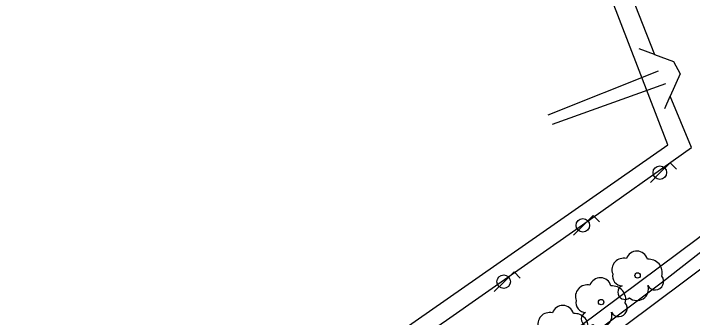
# Model space of a CAD drawing. Extents: x 282771 to 285132, y 4823109 to 4825496.
# Drawn here: x 284493.3 to 284557.5, y 4824574.1 to 4824602.8 of the extents above; entities that cross this region are included whole.
import ezdxf

# ---------------------------------------------------------------- set-up
doc = ezdxf.new("R2010")
doc.units = 0
for name, color, linetype in [('ARBOL', 7, 'Continuous'), ('CARRIL-BICI-AREA', 7, 'Continuous'), ('CARRIL-BICI-EJE', 7, 'Continuous'), ('FAROLA', 7, 'Continuous'), ('LINEA-COSTA', 7, 'Continuous'), ('PUENTE', 7, 'Continuous'), ('VALLA', 7, 'Continuous')]:
    doc.layers.add(name, color=color, linetype=linetype)

msp = doc.modelspace()

# ---------------------------------------------------------------- linework, layer by layer
at = {"layer": 'ARBOL'}
for centre in [(284552.313, 4824578.089), (284548.863, 4824575.569)]:
    msp.add_circle(centre, 0.255, dxfattribs=at)
for centre, radius, start, end in [((284552.243, 4824579.349), 1.038, 15.64228, 161.38435), ((284550.983, 4824578.619), 1.097, 75.4318, 200.55608), ((284553.373, 4824578.349), 1.272, 345.03273, 95.79925), ((284550.873, 4824578.049), 0.935, 168.59898, 268.13236), ((284553.983, 4824577.519), 0.797, 208.96246, 38.99103), ((284548.793, 4824576.829), 1.038, 15.64228, 161.38435), ((284547.533, 4824576.099), 1.097, 75.4318, 200.55608), ((284549.923, 4824575.829), 1.272, 345.03273, 95.79925), ((284551.113, 4824576.499), 0.672, 113.73672, 309.4725), ((284552.253, 4824576.799), 1.086, 228.95447, 17.92796), ((284547.423, 4824575.529), 0.935, 168.59898, 268.13236), ((284550.533, 4824574.999), 0.797, 208.96246, 38.99103), ((284545.243, 4824574.219), 1.038, 15.64228, 161.38435), ((284543.983, 4824573.489), 1.097, 75.4318, 200.55608), ((284546.373, 4824573.219), 1.272, 345.03273, 95.79925), ((284547.663, 4824573.979), 0.672, 113.73672, 309.4725), ((284548.803, 4824574.279), 1.086, 228.95447, 17.92796)]:
    msp.add_arc(centre, radius, start, end, dxfattribs=at)
at = {"layer": 'CARRIL-BICI-AREA'}
for points in [[(284676.258, 4824678.626), (284673.036, 4824677.321), (284670.264, 4824676.07), (284667.41, 4824674.693), (284665.511, 4824673.603), (284662.891, 4824671.767), (284636.543, 4824648.521), (284617.523, 4824631.572), (284593.073, 4824610.003), (284575.582, 4824595.815), (284558.111, 4824581.645), (284546.834, 4824573.223), (284535.558, 4824564.801), (284517.467, 4824552.533), (284494.247, 4824537.808), (284477.653, 4824527.877)], [(284478.911, 4824525.774), (284495.532, 4824535.722), (284518.81, 4824550.484), (284536.979, 4824562.805), (284548.306, 4824571.265), (284559.633, 4824579.725), (284577.145, 4824593.928), (284594.656, 4824608.132), (284619.144, 4824629.735), (284638.977, 4824647.409), (284664.368, 4824669.742), (284666.762, 4824671.668), (284668.598, 4824672.64), (284669.606, 4824673.144), (284672.973, 4824674.585), (284676.889, 4824676.286), (284679.337, 4824677.213), (284683.099, 4824678.617)]]:
    msp.add_lwpolyline(points, dxfattribs=at)
at = {"layer": 'CARRIL-BICI-EJE'}
msp.add_lwpolyline([(284476.529, 4824525.834), (284501.287, 4824540.896), (284520.052, 4824552.817), (284537.778, 4824564.843), (284554.657, 4824577.488), (284566.522, 4824586.747), (284583.314, 4824600.603), (284626.194, 4824637.388), (284639.771, 4824649.707), (284659.784, 4824667.41), (284664.717, 4824671.734), (284668.55, 4824674.1), (284675.359, 4824677.078), (284681.802, 4824679.491)], dxfattribs=at)
at = {"layer": 'FAROLA'}
for p, q in [((284555.393, 4824588.729), (284554.453, 4824587.799)), ((284555.983, 4824588.139), (284555.393, 4824588.729)), ((284554.453, 4824587.799), (284553.523, 4824586.859)), ((284548.113, 4824583.749), (284547.173, 4824582.819)), ((284548.703, 4824583.159), (284548.113, 4824583.749)), ((284547.173, 4824582.819), (284546.243, 4824581.879)), ((284540.633, 4824578.429), (284539.693, 4824577.499)), ((284541.223, 4824577.839), (284540.633, 4824578.429)), ((284539.693, 4824577.499), (284538.763, 4824576.559))]:
    msp.add_line(p, q, dxfattribs=at)
for centre in [(284554.413, 4824587.799), (284547.133, 4824582.819), (284539.653, 4824577.499)]:
    msp.add_circle(centre, 0.637, dxfattribs=at)
at = {"layer": 'LINEA-COSTA'}
msp.add_lwpolyline([(284417.982, 4824685.64), (284415.247, 4824670.08), (284412.708, 4824657.779), (284409.085, 4824644.139), (284406.055, 4824634.567), (284403.088, 4824625.788), (284395.31, 4824608.733), (284393.544, 4824604.284), (284387.686, 4824594.681), (284395.515, 4824588.346), (284401.28, 4824597.314), (284404.696, 4824593.969), (284391.6, 4824575.606), (284395.017, 4824573.186), (284407.757, 4824591.407), (284466.959, 4824534.885), (284474.075, 4824537.436), (284477.676, 4824539.501), (284498.6, 4824551.921), (284506.91, 4824557.168), (284523.867, 4824568.593), (284555.158, 4824590.409), (284512.677, 4824700.55)], dxfattribs=at)
at = {"layer": 'PUENTE'}
for points in [[(284543.874, 4824593.27), (284554.284, 4824597.41)], [(284554.954, 4824596.18), (284544.234, 4824592.33)]]:
    msp.add_lwpolyline(points, dxfattribs=at)
at = {"layer": 'VALLA'}
for points in [[(284541.924, 4824629.377), (284553.895, 4824598.967)], [(284553.895, 4824598.967), (284552.473, 4824599.489)], [(284553.895, 4824598.967), (284555.713, 4824598.299), (284556.333, 4824597.129), (284555.391, 4824595.003)], [(284553.895, 4824598.967), (284553.895, 4824598.967)], [(284384.695, 4824498.93), (284384.945, 4824498.61), (284428.804, 4824516.18), (284467.774, 4824531.92), (284484.604, 4824541.699), (284495.744, 4824548.249), (284504.004, 4824553.369), (284513.054, 4824559.389), (284522.293, 4824565.649), (284534.243, 4824573.879), (284547.113, 4824582.869), (284557.407, 4824590.169), (284555.391, 4824595.003)], [(284554.883, 4824593.859), (284555.391, 4824595.003)]]:
    msp.add_lwpolyline(points, dxfattribs=at)

doc.saveas('drawing.dxf')
